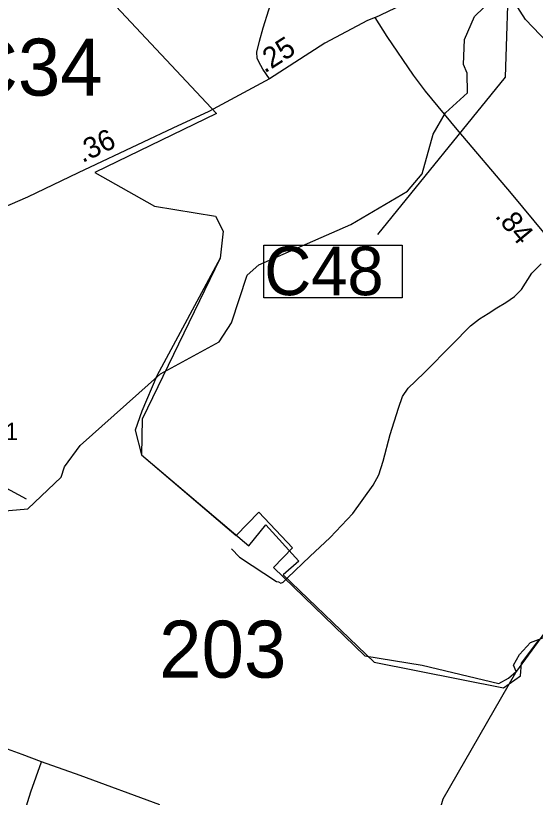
# Model space of a CAD drawing. Extents: x 2290615 to 2522933, y 819489 to 1012715.
# Drawn here: x 2393947 to 2397683, y 973391 to 979017 of the extents above; entities that cross this region are included whole.
import ezdxf

# ---------------------------------------------------------------- set-up
doc = ezdxf.new("R2010")
doc.units = 0
for name, color, linetype in [('Exist Boundary Political City Limit New', 7, 'Continuous'), ('Exist Boundary Political City Limit Old', 7, 'Continuous'), ('Exist Hydrographic Creek Single Shore', 7, 'Continuous'), ('Exist Hydrographic Misc Water Feature', 7, 'Continuous'), ('Exist Road Non-System Type 51', 7, 'Continuous'), ('Exist Road Primary NC Attributed', 7, 'Continuous'), ('Exist Road Primary NC Mileage Hundredths English Label', 7, 'Continuous'), ('Exist Road Primary NC Structure Culvert Number Label', 7, 'Continuous'), ('Exist Road Primary NC UnDivided 4 Lane Attributed', 7, 'Continuous'), ('Exist Road Secondary Mileage Hundredths English Label', 7, 'Continuous'), ('Exist Road Secondary Structure Culvert Number Label', 7, 'Continuous'), ('Exist Road Secondary Structure Standard Bridge Number Label', 7, 'Continuous'), ('Exist Road Secondary Type 51 Attributed', 7, 'Continuous'), ('Exist Road Secondary Type 51 Number Label', 7, 'Continuous'), ('Map Preparation Boundary City Limit Buffer Line', 7, 'Continuous')]:
    doc.layers.add(name, color=color, linetype=linetype)

msp = doc.modelspace()

# ---------------------------------------------------------------- linework, layer by layer
at = {"layer": 'Exist Boundary Political City Limit New'}
msp.add_lwpolyline([(2394160.2, 979627.9), (2395391.9, 978313.4), (2394516.8, 977887.2), (2394946.1, 977645.4), (2395382.7, 977572.7), (2395438.6, 977466.5), (2395416.2, 977270.8), (2394960.6, 976424.6), (2394855, 976169.6), (2394805.2, 976032.8), (2394851, 975856.2), (2395532.3, 975274.3), (2395693.9, 975442.1), (2395936.2, 975187.2), (2395799.5, 975044.2), (2396458.2, 974410), (2396868.3, 974341.6), (2397421.3, 974210.6), (2397490.6, 974249.3), (2397544.8, 974296.9), (2397526.3, 974342.9), (2397570.1, 974419.2), (2397649.4, 974505.8), (2397776.1, 974552.2)], dxfattribs=at)
at = {"layer": 'Exist Boundary Political City Limit Old'}
msp.add_lwpolyline([(2394160.2, 979627.9), (2395391.9, 978313.4), (2394516.8, 977887.2), (2394946.1, 977645.4), (2395382.7, 977572.7), (2395438.6, 977466.5), (2395416.2, 977270.8), (2394856.6, 976113.4), (2394851, 975856.2), (2395623.3, 975202.1), (2395746.5, 975353), (2395981.5, 975090.2), (2395870.2, 974991.6), (2396523.4, 974364.1), (2397453, 974180), (2397576.4, 974266.3), (2397583.1, 974356.1), (2397706.2, 974519)], dxfattribs=at)
at = {"layer": 'Exist Hydrographic Creek Single Shore'}
for points in [[(2400493.7, 975362.3), (2400441.6, 975468.5), (2400471.7, 975761.9), (2400460.7, 975935.4), (2400418.6, 976019.1), (2400182.6, 976183.4), (2399850.6, 976721.3), (2399706.7, 976892.6), (2399225.6, 977345.6), (2399055.7, 977617.6), (2398761.6, 977756.6), (2398702.8, 977819.9), (2398633.7, 978010.7), (2398532.6, 978101.7), (2398456.7, 978124.9), (2398372.6, 978233.1), (2398354.6, 978275), (2397823.7, 978768.5), (2397612.7, 978989.7), (2397518.6, 979136.9)], [(2396015.8, 969935.3), (2396137.8, 970170.2), (2396273.9, 970589.4), (2396303.9, 970830.3), (2396385.9, 970958.4), (2396657.8, 971196.2), (2396851.8, 971621), (2396922.7, 971939.2), (2396903.8, 972749.2), (2396972.7, 973214.9), (2397020.7, 973381), (2397541.8, 974288.9), (2397868.8, 974735.7), (2398058.7, 974894.5), (2398347.8, 975073.8), (2398516.2, 975142.1), (2398940.2, 975254), (2399467.8, 975421.9), (2399701.8, 975418.4), (2400061.6, 975288.7), (2400493.7, 975362.3)]]:
    msp.add_lwpolyline(points, dxfattribs=at)
at = {"layer": 'Exist Hydrographic Misc Water Feature'}
msp.add_lwpolyline([(2393843.6, 975450), (2394034.7, 975467.7), (2394273.6, 975694.2), (2394297.6, 975770.7), (2394411.6, 975923.1), (2394988.6, 976439.3), (2395409.6, 976670), (2395499.6, 976805.1), (2395611.6, 977147.8), (2395694.6, 977223.4), (2396357.6, 977513.3), (2396762.8, 977753.1), (2396868.6, 977879), (2396948.7, 978164.7), (2397037.7, 978316.1), (2397194.6, 978460.4), (2397192.5, 978601.5), (2397166.7, 978666), (2397172.7, 978843.6), (2397245.7, 979010.7), (2397311.7, 979075.8), (2397518.6, 979136.9)], dxfattribs=at)
at = {"layer": 'Exist Road Non-System Type 51'}
for points in [[(2395771.6, 978561.8), (2395723.7, 978632.2), (2395695.8, 978684.8), (2395683.4, 978709.6), (2395681.9, 978752.9), (2395700.5, 978833.4), (2395726.7, 978927.8), (2395767.7, 979059.3), (2395814.1, 979203.4), (2395843.1, 979286.7)], [(2395771.6, 978561.8), (2395723.7, 978632.2), (2395695.8, 978684.8), (2395683.4, 978709.6), (2395681.9, 978752.9), (2395700.5, 978833.4), (2395726.7, 978927.8), (2395767.7, 979059.3), (2395814.1, 979203.4), (2395843.1, 979286.7)], [(2395499.7, 975180.3), (2395556.8, 975119.8), (2395822.9, 974944), (2395836.7, 974942.2), (2395853, 974932.4), (2395869.3, 974939.9), (2395901.3, 974971.9), (2396060.9, 975123.2), (2396208.7, 975261), (2396370, 975433.4), (2396517.9, 975638.5), (2396558.2, 975710.8), (2396588.5, 975810), (2396640.5, 976003.3), (2396699.4, 976191.6), (2396727.9, 976275.7), (2396769.9, 976334.5), (2396822, 976386.6), (2396889.2, 976450.5), (2397082.4, 976647.2), (2397216.9, 976783.4), (2397280.7, 976835.5), (2397342.9, 976872.5), (2397406.7, 976912.8), (2397470.6, 976951.5), (2397532.7, 976995.2), (2397584.5, 977045.1), (2397658.7, 977162.5), (2397725.9, 977229.8)], [(2394785.9, 972681.8), (2394489.9, 972789.9), (2394352.3, 972855.8), (2394302, 972886.9), (2394276.8, 972912.1), (2394260.5, 972934.3), (2394239.8, 972963.9), (2394228, 972996.5), (2394214.6, 973032.1), (2394198.4, 973057.2), (2394161.4, 973086.9), (2394124.4, 973107.6), (2394054.8, 973149.1), (2394007.4, 973171.3), (2393991.1, 973184.6), (2393992.6, 973209.8), (2394013.3, 973292), (2394056.3, 973429.7), (2394133.2, 973645.9)]]:
    msp.add_lwpolyline(points, dxfattribs=at)
at = {"layer": 'Exist Road Primary NC Attributed'}
msp.add_lwpolyline([(2398819.2, 975466.9), (2398750.9, 975472.9), (2398702.1, 975461.1), (2398604.7, 975425.8), (2398553, 975666), (2398508.6, 975825.5), (2398263.6, 976649.7), (2398221.6, 976785.9), (2398169.5, 976910.3), (2398120.8, 976992.7), (2398063.7, 977073.4), (2397956.1, 977212.9), (2397836.8, 977344.1), (2397512.6, 977735.8), (2397121.9, 978196.2), (2396894.3, 978472), (2396806, 978586.9), (2396618.1, 978866.2), (2396530.6, 979002)], dxfattribs=at)
at = {"layer": 'Exist Road Primary NC Structure Culvert Number Label'}
msp.add_lwpolyline([(2397493.5, 979385.8), (2397466.9, 978573.3), (2396547.8, 977441.2)], dxfattribs=at)
msp.add_lwpolyline([(2395730.5, 977364.8), (2396725.9, 977364.8), (2396725.9, 976984.9), (2395730.5, 976984.9)], close=True, dxfattribs=at)
at = {"layer": 'Exist Road Primary NC UnDivided 4 Lane Attributed'}
msp.add_lwpolyline([(2396530.6, 979002), (2396951.5, 979205.7), (2397076.6, 979276.2), (2397167.9, 979347.9), (2397320.4, 979504.4), (2397554, 979714.7), (2397628.8, 979778.2), (2397651.1, 979796.4), (2397761.3, 979890.3), (2397844.7, 979955.8), (2398030.8, 980095.9), (2398086.6, 980144.7), (2398114.2, 980168.5), (2398134.8, 980186.7), (2398350.1, 980367), (2398370.1, 980383.8), (2398395.5, 980403.4), (2398403.2, 980409.3), (2398423.9, 980425.2)], dxfattribs=at)
at = {"layer": 'Exist Road Secondary Type 51 Attributed'}
for points in [[(2396530.6, 979002), (2396475.4, 978980.3), (2396169, 978817.2), (2395771.6, 978561.8), (2395335.5, 978326.6), (2395077.2, 978205.9), (2394862.3, 978106.1), (2394396.8, 977885.6), (2394030.8, 977710), (2393682.8, 977559.9)], [(2392203.2, 976895.9), (2392483, 976685.7), (2392755.5, 976489.2), (2392981.5, 976316), (2393239.2, 976109), (2393395.5, 975978), (2393475.8, 975885), (2393522.3, 975832.2), (2393649, 975732.9), (2393790.6, 975663.2), (2394022.9, 975538.6)], [(2394982.2, 973336.4), (2394411.5, 973547.6), (2394133.2, 973645.9), (2393992.6, 973699.3), (2393834.3, 973757), (2393559, 973866.6), (2393359.2, 973959.9), (2393160.8, 974053.9), (2392901.8, 974183.5), (2392744.9, 974265), (2392675.4, 974309.4), (2392605.8, 974352.4), (2392512.6, 974422), (2392413.4, 974504.9), (2392289.1, 974620.4), (2392176.6, 974724.1), (2391981.2, 974904.8), (2391774, 975100.3), (2391507.6, 975342.8), (2391346.3, 975490.5), (2391224.5, 975610.4), (2391155.4, 975663.8)]]:
    msp.add_lwpolyline(points, dxfattribs=at)
at = {"layer": 'Map Preparation Boundary City Limit Buffer Line'}
msp.add_lwpolyline([(2394160.2, 979627.9), (2395391.9, 978313.4), (2394516.8, 977887.2), (2394946.1, 977645.4), (2395382.7, 977572.7), (2395438.6, 977466.5), (2395416.2, 977270.8), (2394960.6, 976424.6), (2394855, 976169.6), (2394805.2, 976032.8), (2394851, 975856.2), (2395532.3, 975274.3), (2395693.9, 975442.1), (2395936.2, 975187.2), (2395799.5, 975044.2), (2396458.2, 974410), (2396868.3, 974341.6), (2397421.3, 974210.6), (2397490.6, 974249.3), (2397544.8, 974296.9), (2397526.3, 974342.9), (2397570.1, 974419.2), (2397649.4, 974505.8), (2397776.1, 974552.2)], dxfattribs=at)

# ---------------------------------------------------------------- texts
at = {"layer": 'Exist Road Primary NC Mileage Hundredths English Label'}
msp.add_text('.84', height=150, rotation=309.6183, dxfattribs=at).set_placement((2397388.5, 977572.1))
at = {"layer": 'Exist Road Primary NC Structure Culvert Number Label'}
msp.add_text('C48', height=350, dxfattribs=at).set_placement((2395733.7, 977004.7))
at = {"layer": 'Exist Road Secondary Mileage Hundredths English Label'}
for s, rotation, p in [('.25', 32.7177, (2395736.9, 978599)), ('.36', 25.3477, (2394426.8, 977955.1))]:
    msp.add_text(s, height=150, rotation=rotation, dxfattribs=at).set_placement(p)
at = {"layer": 'Exist Road Secondary Structure Culvert Number Label'}
msp.add_text('C34', height=410.1, dxfattribs=at).set_placement((2393566.7, 978440.8))
at = {"layer": 'Exist Road Secondary Structure Standard Bridge Number Label'}
msp.add_text('203', height=410.1, dxfattribs=at).set_placement((2394978, 974252.4))
at = {"layer": 'Exist Road Secondary Type 51 Number Label'}
msp.add_text('1711', height=125, dxfattribs=at).set_placement((2393592.9, 975962))

doc.saveas('drawing.dxf')
